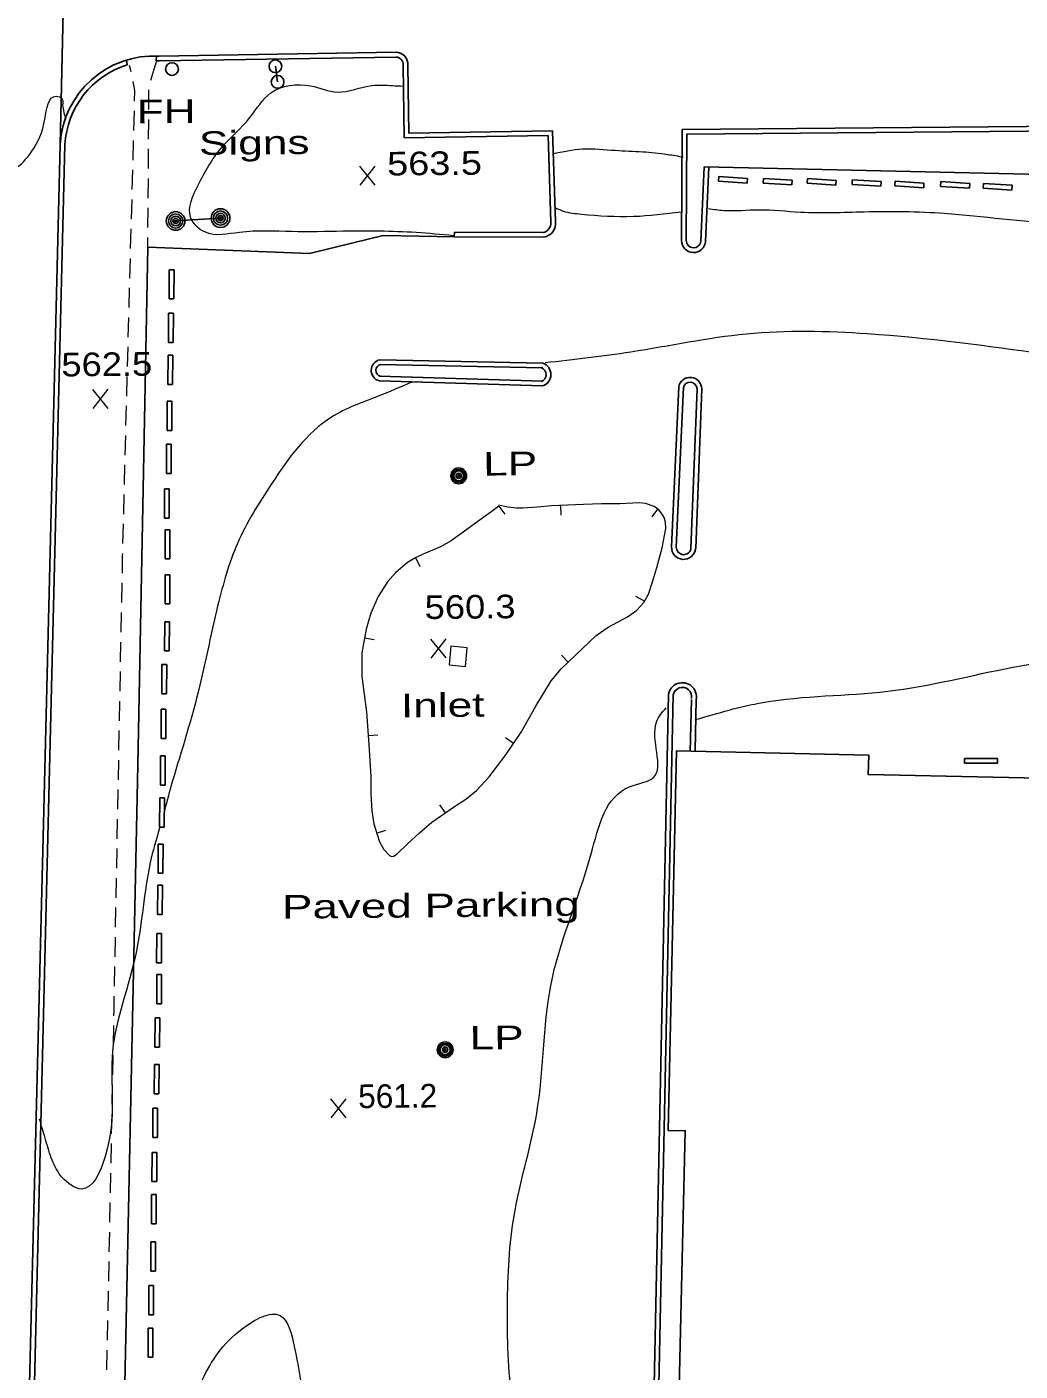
# Model space of a CAD drawing. Extents: x 2361708 to 2370558, y 6977955 to 6991887.
# Drawn here: x 2366594.5 to 2366796.4, y 6986482.1 to 6986755.5 of the extents above; entities that cross this region are included whole.
import ezdxf

# ---------------------------------------------------------------- set-up
doc = ezdxf.new("R2010")
doc.units = 0
doc.header["$LTSCALE"] = 1.9
for name, color, linetype, lineweight in [('11', 7, 'Continuous', 25), ('13', 7, 'Continuous', 13), ('2', 7, 'Continuous', 25), ('20', 7, 'Continuous', 25), ('21', 7, 'Continuous', 25), ('31', 7, 'Continuous', 13), ('35', 7, 'Continuous', 13), ('37', 7, 'Continuous', 13), ('9', 7, 'Continuous', 13)]:
    doc.layers.add(name, color=color, linetype=linetype, lineweight=lineweight)

msp = doc.modelspace()

# ---------------------------------------------------------------- linework, layer by layer
at = {"layer": '11'}
msp.add_lwpolyline([(2366725.976, 6986429.298), (2366936.012, 6986424.548), (2366936.16, 6986430.989), (2366946.333, 6986430.756), (2366946.826, 6986452.562), (2366945.105, 6986452.595), (2366945.332, 6986463.498), (2366962.235, 6986463.149), (2366962.364, 6986469.641), (2366965.885, 6986469.564), (2366966.022, 6986476.116), (2366962.191, 6986476.199), (2366962.972, 6986512.868), (2366938.416, 6986513.395), (2366940.255, 6986599.697), (2366765.561, 6986603.424), (2366765.653, 6986607.385), (2366726.593, 6986608.243), (2366724.888, 6986531.023), (2366728.349, 6986530.946)], close=True, dxfattribs=at)
at = {"layer": '13'}
for p, q in [((2366615.674, 6986746.314), (2366615.391, 6986747.652)), ((2366619.72, 6986744.623), (2366620.834, 6986748.463)), ((2366619.287, 6986738.678), (2366619.318, 6986742.678)), ((2366616.237, 6986734.399), (2366616.349, 6986738.4)), ((2366619.244, 6986732.677), (2366619.276, 6986736.678)), ((2366616.074, 6986728.397), (2366616.186, 6986732.398)), ((2366619.201, 6986726.676), (2366619.233, 6986730.677)), ((2366615.921, 6986722.396), (2366616.023, 6986726.396)), ((2366619.158, 6986720.676), (2366619.19, 6986724.676)), ((2366615.758, 6986716.393), (2366615.87, 6986720.395)), ((2366619.115, 6986714.676), (2366619.147, 6986718.676)), ((2366615.596, 6986710.391), (2366615.708, 6986714.393)), ((2366619.093, 6986710.675), (2366619.104, 6986712.675)), ((2366615.433, 6986704.39), (2366615.544, 6986708.391)), ((2366615.28, 6986698.388), (2366615.382, 6986702.389)), ((2366615.117, 6986692.386), (2366615.229, 6986696.387)), ((2366614.954, 6986686.384), (2366615.066, 6986690.385)), ((2366614.801, 6986680.383), (2366614.903, 6986684.384)), ((2366614.648, 6986674.381), (2366614.75, 6986678.382)), ((2366614.495, 6986668.379), (2366614.597, 6986672.38)), ((2366614.342, 6986662.377), (2366614.444, 6986666.378)), ((2366614.19, 6986656.376), (2366614.291, 6986660.377)), ((2366614.037, 6986650.374), (2366614.139, 6986654.375)), ((2366613.791, 6986638.371), (2366613.863, 6986642.372)), ((2366613.668, 6986632.37), (2366613.75, 6986636.371)), ((2366613.555, 6986626.368), (2366613.627, 6986630.369)), ((2366613.442, 6986620.367), (2366613.514, 6986624.368)), ((2366613.329, 6986614.365), (2366613.401, 6986618.366)), ((2366613.207, 6986608.364), (2366613.288, 6986612.365)), ((2366613.094, 6986602.362), (2366613.166, 6986606.364)), ((2366612.981, 6986596.361), (2366613.053, 6986600.362)), ((2366612.868, 6986590.36), (2366612.94, 6986594.36)), ((2366612.755, 6986584.359), (2366612.827, 6986588.359)), ((2366612.642, 6986578.357), (2366612.714, 6986582.358)), ((2366612.529, 6986572.356), (2366612.601, 6986576.356)), ((2366612.417, 6986566.354), (2366612.488, 6986570.355)), ((2366612.304, 6986560.353), (2366612.376, 6986564.354)), ((2366612.078, 6986548.35), (2366612.15, 6986552.351)), ((2366611.965, 6986542.349), (2366612.037, 6986546.35)), ((2366611.852, 6986536.347), (2366611.924, 6986540.348)), ((2366611.729, 6986530.346), (2366611.811, 6986534.347)), ((2366611.616, 6986524.345), (2366611.688, 6986528.346)), ((2366611.494, 6986518.343), (2366611.575, 6986522.344)), ((2366611.371, 6986512.342), (2366611.453, 6986516.343)), ((2366611.248, 6986506.34), (2366611.33, 6986510.341)), ((2366611.125, 6986500.339), (2366611.207, 6986504.34)), ((2366611.002, 6986494.337), (2366611.084, 6986498.338)), ((2366610.879, 6986488.336), (2366610.961, 6986492.337)), ((2366610.756, 6986482.334), (2366610.838, 6986486.335))]:
    msp.add_line(p, q, dxfattribs=at)
for points in [[(2366616.4, 6986740.401), (2366616.46, 6986742.551), (2366616.082, 6986744.358)], [(2366613.904, 6986644.372), (2366613.97, 6986647.943), (2366613.986, 6986648.373)], [(2366612.19, 6986554.351), (2366612.211, 6986555.372), (2366612.263, 6986558.353)]]:
    msp.add_lwpolyline(points, dxfattribs=at)
at = {"layer": '2'}
for p, q in [((2366602.705, 6986793.363), (2366601.253, 6986731.586)), ((2366620.782, 6986748.603), (2366620.863, 6986749.564)), ((2366669.548, 6986750.317), (2366621.403, 6986749.539)), ((2366614.91, 6986747.787), (2366614.72, 6986748.725)), ((2366669.567, 6986749.357), (2366621.422, 6986748.579)), ((2366731.527, 6986711.865), (2366732.173, 6986727.022)), ((2366732.487, 6986711.824), (2366733.133, 6986726.981)), ((2366735.111, 6986724.07), (2366735.172, 6986725.03)), ((2366735.172, 6986725.03), (2366741.016, 6986724.656)), ((2366735.111, 6986724.07), (2366740.955, 6986723.696)), ((2366740.955, 6986723.696), (2366741.016, 6986724.656)), ((2366744.195, 6986723.716), (2366744.256, 6986724.677)), ((2366744.195, 6986723.716), (2366750.039, 6986723.342)), ((2366744.256, 6986724.677), (2366750.1, 6986724.302)), ((2366750.039, 6986723.342), (2366750.1, 6986724.302)), ((2366753.135, 6986723.681), (2366753.196, 6986724.642)), ((2366753.135, 6986723.681), (2366758.98, 6986723.307)), ((2366753.196, 6986724.642), (2366759.04, 6986724.268)), ((2366758.98, 6986723.307), (2366759.04, 6986724.268)), ((2366762.248, 6986723.438), (2366762.309, 6986724.399)), ((2366762.248, 6986723.438), (2366768.092, 6986723.064)), ((2366762.309, 6986724.399), (2366768.153, 6986724.024)), ((2366768.092, 6986723.064), (2366768.153, 6986724.024)), ((2366770.972, 6986723.121), (2366771.033, 6986724.082)), ((2366770.972, 6986723.121), (2366776.815, 6986722.747)), ((2366771.033, 6986724.082), (2366776.877, 6986723.707)), ((2366776.815, 6986722.747), (2366776.877, 6986723.707)), ((2366780.263, 6986723.05), (2366780.324, 6986724.01)), ((2366780.263, 6986723.05), (2366786.107, 6986722.675)), ((2366780.324, 6986724.01), (2366786.168, 6986723.636)), ((2366786.107, 6986722.675), (2366786.168, 6986723.636)), ((2366788.927, 6986722.672), (2366788.988, 6986723.633)), ((2366788.927, 6986722.672), (2366794.771, 6986722.298)), ((2366788.988, 6986723.633), (2366794.832, 6986723.258)), ((2366794.771, 6986722.298), (2366794.832, 6986723.258)), ((2366681.417, 6986713.718), (2366681.396, 6986712.758)), ((2366681.416, 6986712.758), (2366699.617, 6986712.721)), ((2366681.417, 6986713.718), (2366699.618, 6986713.681)), ((2366623.433, 6986700.146), (2366623.457, 6986706.096)), ((2366624.417, 6986706.095), (2366623.457, 6986706.096)), ((2366624.393, 6986700.145), (2366624.417, 6986706.095)), ((2366624.393, 6986700.145), (2366623.433, 6986700.146)), ((2366623.298, 6986691.274), (2366623.321, 6986697.224)), ((2366624.281, 6986697.224), (2366623.321, 6986697.224)), ((2366624.258, 6986691.273), (2366624.281, 6986697.224)), ((2366624.258, 6986691.273), (2366623.298, 6986691.274)), ((2366623.169, 6986682.752), (2366623.192, 6986688.703)), ((2366624.152, 6986688.702), (2366623.192, 6986688.703)), ((2366624.129, 6986682.751), (2366624.152, 6986688.702)), ((2366699.37, 6986686.118), (2366666.282, 6986686.803)), ((2366699.392, 6986687.078), (2366666.303, 6986687.763)), ((2366666.195, 6986684.452), (2366699.376, 6986683.408)), ((2366624.129, 6986682.751), (2366623.169, 6986682.752)), ((2366666.164, 6986683.492), (2366699.345, 6986682.447)), ((2366727.009, 6986682.261), (2366725.558, 6986649.715)), ((2366727.969, 6986682.22), (2366726.518, 6986649.675)), ((2366729.502, 6986649.403), (2366730.742, 6986681.876)), ((2366730.462, 6986649.362), (2366731.703, 6986681.835)), ((2366622.988, 6986673.39), (2366623.011, 6986679.341)), ((2366623.971, 6986679.34), (2366623.011, 6986679.341)), ((2366623.948, 6986673.39), (2366623.971, 6986679.34)), ((2366623.948, 6986673.39), (2366622.988, 6986673.39)), ((2366622.881, 6986664.659), (2366622.904, 6986670.609)), ((2366623.864, 6986670.609), (2366622.904, 6986670.609)), ((2366623.841, 6986664.658), (2366623.864, 6986670.609)), ((2366623.841, 6986664.658), (2366622.881, 6986664.659)), ((2366622.458, 6986655.584), (2366622.481, 6986661.535)), ((2366623.441, 6986661.534), (2366622.481, 6986661.535)), ((2366623.417, 6986655.583), (2366623.441, 6986661.534)), ((2366623.417, 6986655.583), (2366622.458, 6986655.584)), ((2366622.577, 6986647.265), (2366622.6, 6986653.216)), ((2366623.56, 6986653.215), (2366622.6, 6986653.216)), ((2366623.537, 6986647.264), (2366623.56, 6986653.215)), ((2366623.537, 6986647.264), (2366622.577, 6986647.265)), ((2366622.604, 6986638.115), (2366622.627, 6986644.065)), ((2366623.587, 6986644.064), (2366622.627, 6986644.065)), ((2366623.564, 6986638.114), (2366623.587, 6986644.064)), ((2366623.564, 6986638.114), (2366622.604, 6986638.115)), ((2366622.495, 6986628.543), (2366622.518, 6986634.494)), ((2366623.478, 6986634.493), (2366622.518, 6986634.494)), ((2366623.455, 6986628.542), (2366623.478, 6986634.493)), ((2366623.455, 6986628.542), (2366622.495, 6986628.543)), ((2366621.938, 6986619.847), (2366621.961, 6986625.798)), ((2366622.921, 6986625.797), (2366621.961, 6986625.798)), ((2366622.897, 6986619.847), (2366622.921, 6986625.797)), ((2366622.897, 6986619.847), (2366621.938, 6986619.847)), ((2366724.954, 6986619.688), (2366721.069, 6986433.202)), ((2366725.914, 6986619.667), (2366722.03, 6986433.181)), ((2366729.365, 6986608.109), (2366729.584, 6986618.682)), ((2366730.332, 6986608.329), (2366730.544, 6986618.661)), ((2366621.794, 6986610.775), (2366621.817, 6986616.726)), ((2366622.777, 6986616.726), (2366621.817, 6986616.726)), ((2366622.754, 6986610.775), (2366622.777, 6986616.726)), ((2366622.754, 6986610.775), (2366621.794, 6986610.775)), ((2366621.644, 6986601.274), (2366621.668, 6986607.224)), ((2366622.628, 6986607.224), (2366621.668, 6986607.224)), ((2366622.604, 6986601.273), (2366622.628, 6986607.224)), ((2366785.091, 6986606.68), (2366785.09, 6986605.72)), ((2366791.84, 6986605.714), (2366785.09, 6986605.72)), ((2366791.841, 6986606.674), (2366785.091, 6986606.68)), ((2366791.841, 6986606.674), (2366791.84, 6986605.714)), ((2366622.604, 6986601.273), (2366621.644, 6986601.274)), ((2366621.476, 6986592.712), (2366621.499, 6986598.662)), ((2366622.459, 6986598.662), (2366621.499, 6986598.662)), ((2366622.436, 6986592.711), (2366622.459, 6986598.662)), ((2366622.436, 6986592.711), (2366621.476, 6986592.712)), ((2366621.195, 6986583.328), (2366621.219, 6986589.279)), ((2366622.179, 6986589.278), (2366621.219, 6986589.279)), ((2366622.155, 6986583.328), (2366622.179, 6986589.278)), ((2366622.155, 6986583.328), (2366621.195, 6986583.328)), ((2366621.065, 6986574.977), (2366621.088, 6986580.927)), ((2366622.048, 6986580.927), (2366621.088, 6986580.927)), ((2366622.025, 6986574.976), (2366622.048, 6986580.927)), ((2366622.025, 6986574.976), (2366621.065, 6986574.977)), ((2366620.878, 6986565.135), (2366620.902, 6986571.085)), ((2366621.862, 6986571.085), (2366620.902, 6986571.085)), ((2366621.838, 6986565.134), (2366621.862, 6986571.085)), ((2366621.838, 6986565.134), (2366620.878, 6986565.135)), ((2366620.888, 6986556.785), (2366620.911, 6986562.735)), ((2366621.871, 6986562.734), (2366620.911, 6986562.735)), ((2366621.848, 6986556.784), (2366621.871, 6986562.734)), ((2366621.848, 6986556.784), (2366620.888, 6986556.785)), ((2366620.532, 6986547.951), (2366620.555, 6986553.901)), ((2366621.515, 6986553.9), (2366620.555, 6986553.901)), ((2366621.492, 6986547.95), (2366621.515, 6986553.9)), ((2366621.492, 6986547.95), (2366620.532, 6986547.951)), ((2366620.392, 6986538.479), (2366620.416, 6986544.429)), ((2366621.376, 6986544.428), (2366620.416, 6986544.429)), ((2366621.352, 6986538.478), (2366621.376, 6986544.428)), ((2366621.352, 6986538.478), (2366620.392, 6986538.479)), ((2366620.077, 6986529.615), (2366620.1, 6986535.566)), ((2366621.06, 6986535.565), (2366620.1, 6986535.566)), ((2366621.037, 6986529.615), (2366621.06, 6986535.565)), ((2366621.037, 6986529.615), (2366620.077, 6986529.615)), ((2366619.932, 6986520.604), (2366619.956, 6986526.554)), ((2366620.916, 6986526.553), (2366619.956, 6986526.554)), ((2366620.892, 6986520.603), (2366620.916, 6986526.553)), ((2366620.892, 6986520.603), (2366619.932, 6986520.604)), ((2366619.804, 6986512.012), (2366619.827, 6986517.963)), ((2366620.787, 6986517.961), (2366619.827, 6986517.963)), ((2366620.764, 6986512.011), (2366620.787, 6986517.961)), ((2366620.764, 6986512.011), (2366619.804, 6986512.012)), ((2366619.686, 6986502.41), (2366619.709, 6986508.361)), ((2366620.669, 6986508.36), (2366619.709, 6986508.361)), ((2366620.646, 6986502.41), (2366620.669, 6986508.36)), ((2366620.646, 6986502.41), (2366619.686, 6986502.41)), ((2366619.27, 6986493.546), (2366619.293, 6986499.497)), ((2366620.253, 6986499.495), (2366619.293, 6986499.497)), ((2366620.23, 6986493.545), (2366620.253, 6986499.495)), ((2366620.23, 6986493.545), (2366619.27, 6986493.546)), ((2366619.132, 6986484.884), (2366619.156, 6986490.835)), ((2366620.116, 6986490.834), (2366619.156, 6986490.835)), ((2366620.092, 6986484.884), (2366620.116, 6986490.834)), ((2366620.092, 6986484.884), (2366619.132, 6986484.884))]:
    msp.add_line(p, q, dxfattribs=at)
for points in [[(2366700.998, 6986715.785), (2366700.451, 6986733.36), (2366671.204, 6986732.912), (2366670.974, 6986747.62)], [(2366701.958, 6986715.814), (2366701.382, 6986734.339), (2366672.145, 6986733.891), (2366671.934, 6986747.64)], [(2366934.991, 6986706.151), (2366934.967, 6986736.043), (2366813.267, 6986735.374), (2366727.72, 6986734.62), (2366727.585, 6986712.038)], [(2366934.031, 6986706.152), (2366934.006, 6986735.073), (2366813.276, 6986734.414), (2366728.679, 6986733.669), (2366728.546, 6986712.036)], [(2366601.253, 6986731.586), (2366597.72, 6986587.925), (2366594.786, 6986468.612)], [(2366602.213, 6986731.565), (2366598.681, 6986587.905), (2366595.746, 6986468.591)], [(2366732.173, 6986727.022), (2366840.001, 6986724.588), (2366932.814, 6986723.752)], [(2366613.959, 6986456.804), (2366617.026, 6986605.3), (2366619.093, 6986710.675), (2366651.927, 6986709.397), (2366666.943, 6986713.02), (2366681.416, 6986712.758)]]:
    msp.add_lwpolyline(points, dxfattribs=at)
for centre, radius, start, end in [((2366620.314, 6986730.476), 19.093, 86.73076, 176.66819), ((2366669.494, 6986747.866), 2.45, 354.70001, 88.73803), ((2366620.314, 6986730.476), 18.133, 107.35646, 176.66819), ((2366620.314, 6986730.476), 18.133, 86.73076, 88.5357), ((2366669.494, 6986747.866), 1.49, 354.70001, 88.73803), ((2366699.16, 6986715.499), 1.855, 279.35246, 6.42578), ((2366699.16, 6986715.499), 2.815, 279.35246, 6.42578), ((2366730.041, 6986712.044), 2.456, 180.13782, 354.87879), ((2366730.041, 6986712.044), 1.496, 180.13782, 354.87879), ((2366666.669, 6986685.613), 2.181, 99.65271, 256.60973), ((2366666.669, 6986685.613), 1.221, 99.65271, 256.60973), ((2366698.577, 6986684.769), 2.446, 288.32306, 70.56569), ((2366698.577, 6986684.769), 1.486, 288.32306, 70.56569), ((2366729.337, 6986681.826), 2.366, 0.21589, 169.43431), ((2366729.337, 6986681.826), 1.406, 0.21589, 169.43431), ((2366728.016, 6986649.628), 2.459, 177.97011, 353.7881), ((2366728.016, 6986649.628), 1.499, 177.97011, 353.7881), ((2366727.763, 6986619.249), 2.843, 348.06056, 171.12214), ((2366727.763, 6986619.249), 1.883, 348.06056, 171.12214)]:
    msp.add_arc(centre, radius, start, end, dxfattribs=at)
at = {"layer": '20'}
for centre, radius in [((2366623.988, 6986746.903), 1.3), ((2366682.289, 6986664.164), 1.6), ((2366682.289, 6986664.164), 1.3), ((2366682.289, 6986664.164), 1), ((2366682.289, 6986664.164), 0.539), ((2366682.289, 6986664.164), 0.192), ((2366679.53, 6986547.432), 1.6), ((2366679.53, 6986547.432), 1.3), ((2366679.53, 6986547.432), 1), ((2366679.53, 6986547.432), 0.539), ((2366679.53, 6986547.432), 0.192)]:
    msp.add_circle(centre, radius, dxfattribs=at)
at = {"layer": '21'}
for p, q in [((2366645.474, 6986744.288), (2366645.034, 6986747.464)), ((2366633.867, 6986716.596), (2366624.742, 6986716.009))]:
    msp.add_line(p, q, dxfattribs=at)
for centre, radius in [((2366645.023, 6986747.472), 1.3), ((2366645.463, 6986744.296), 1.3), ((2366624.742, 6986716.009), 1.9), ((2366624.742, 6986716.009), 1.442), ((2366624.742, 6986716.009), 0.973), ((2366633.867, 6986716.596), 1.9), ((2366633.867, 6986716.596), 1.442), ((2366633.867, 6986716.596), 0.973), ((2366633.867, 6986716.596), 0.539), ((2366633.867, 6986716.596), 0.192), ((2366624.742, 6986716.009), 0.539), ((2366624.742, 6986716.009), 0.192)]:
    msp.add_circle(centre, radius, dxfattribs=at)
at = {"layer": '31'}
for p, q in [((2366665.315, 6986723.286), (2366662.198, 6986727.136)), ((2366662.235, 6986723.256), (2366665.278, 6986727.165)), ((2366611.054, 6986677.887), (2366607.938, 6986681.737)), ((2366607.975, 6986677.858), (2366611.017, 6986681.767)), ((2366679.751, 6986627.128), (2366676.635, 6986630.979)), ((2366676.671, 6986627.099), (2366679.714, 6986631.008)), ((2366659.431, 6986533.591), (2366656.314, 6986537.441)), ((2366656.351, 6986533.561), (2366659.393, 6986537.47))]:
    msp.add_line(p, q, dxfattribs=at)
at = {"layer": '35'}
for points in [[(2366570.899, 6986778.059), (2366572.57, 6986769.605), (2366576.81, 6986750.654), (2366580.836, 6986732.222), (2366586.471, 6986725.415), (2366591.712, 6986726.415), (2366595.526, 6986730.212), (2366598.174, 6986736.747), (2366600.47, 6986741.379), (2366601.645, 6986740.87), (2366601.766, 6986739.651), (2366602.021, 6986738.084), (2366602.375, 6986736.647)], [(2366681.214, 6986713.006), (2366673.637, 6986713.644), (2366658.744, 6986713.912), (2366648.374, 6986713.834), (2366637.725, 6986713.682), (2366630.664, 6986713.765), (2366627.785, 6986716.768), (2366629.343, 6986723.313), (2366633.992, 6986730.828), (2366639.823, 6986737.033), (2366644.085, 6986742.054), (2366652.182, 6986743.491), (2366657.624, 6986742.223), (2366664.702, 6986743.571), (2366668.812, 6986743.54), (2366671.034, 6986743.441)], [(2366701.436, 6986729.69), (2366707.477, 6986730.657), (2366714.12, 6986730.38), (2366719.683, 6986730.083), (2366724.718, 6986729.551), (2366727.954, 6986729.012)], [(2366891.238, 6986719.856), (2366890.19, 6986718.646), (2366875.406, 6986716.895), (2366860.11, 6986715.359), (2366846.181, 6986715.127), (2366825.874, 6986715.823), (2366804.646, 6986715.462), (2366781.016, 6986717.506), (2366764.732, 6986717.822), (2366751.782, 6986717.748), (2366743.267, 6986718.227), (2366736.168, 6986718.099), (2366733.044, 6986718.46)], [(2366727.5, 6986717.807), (2366717.808, 6986716.885), (2366707.204, 6986717.334), (2366703.658, 6986717.94), (2366702.002, 6986718.594)], [(2366730.443, 6986614.59), (2366744.141, 6986618.071), (2366769.51, 6986620.352), (2366794.955, 6986625.245), (2366832.604, 6986629.633), (2366863.879, 6986631.371), (2366894.157, 6986631.839), (2366923.42, 6986631.688), (2366932.296, 6986634.232), (2366936.113, 6986639.809), (2366941.022, 6986649.376), (2366941.333, 6986657.689), (2366938.737, 6986665.695), (2366927.864, 6986673.202), (2366909.066, 6986672.943), (2366875.032, 6986679.5), (2366845.056, 6986683.164), (2366801.689, 6986688.852), (2366765.388, 6986693.037), (2366740.787, 6986693.002), (2366717.311, 6986689.339), (2366699.871, 6986687.143)], [(2366672.767, 6986683.214), (2366665.914, 6986680.359), (2366656.454, 6986676.129), (2366644.232, 6986662.532), (2366637.327, 6986650.426), (2366633.336, 6986637.897), (2366629.006, 6986618.965), (2366623.372, 6986599.461), (2366622.473, 6986596.141)], [(2366868.457, 6986384.822), (2366865.474, 6986388.284), (2366866.498, 6986402.495), (2366860.138, 6986407.784), (2366851.487, 6986408.822), (2366821.872, 6986410.331), (2366794.873, 6986411.133), (2366770.463, 6986412.031), (2366743.627, 6986413.606), (2366725.518, 6986415.484), (2366710.239, 6986419.488), (2366701.568, 6986428.006), (2366698.679, 6986441.48), (2366695.485, 6986459.8), (2366692.971, 6986476.927), (2366692.195, 6986496.53), (2366693.808, 6986515.126), (2366698.154, 6986534.509), (2366700.997, 6986560.417), (2366709.202, 6986587.256), (2366717.142, 6986600.983), (2366721.875, 6986602.788), (2366722.497, 6986614.094), (2366724.46, 6986616.983)], [(2366621.478, 6986592.502), (2366619.575, 6986585.494), (2366616.709, 6986567.205), (2366611.91, 6986547.129), (2366610.423, 6986525.713), (2366605.596, 6986519.107), (2366601.632, 6986521.539), (2366599.629, 6986524.981), (2366598.372, 6986528.899), (2366597.08, 6986533.337)], [(2366624.071, 6986456.68), (2366625.611, 6986466.145), (2366630.216, 6986480.34), (2366638.238, 6986490.657), (2366645.972, 6986493.39), (2366648.863, 6986487.078), (2366650.887, 6986473.966), (2366652.125, 6986459.467), (2366654.333, 6986449.238), (2366657.147, 6986444.634), (2366659.217, 6986443.564)]]:
    msp.add_spline(points, degree=3, dxfattribs=at)
at = {"layer": '37'}
for p, q in [((2366690.478, 6986657.982), (2366691.654, 6986656.363)), ((2366702.967, 6986658.151), (2366703.056, 6986656.151)), ((2366722.685, 6986657.418), (2366721.53, 6986655.797)), ((2366673.536, 6986647.54), (2366674.364, 6986645.718)), ((2366720.044, 6986638.642), (2366718.294, 6986639.605)), ((2366663.131, 6986631.25), (2366665.095, 6986630.899)), ((2366704.54, 6986626.274), (2366703.166, 6986627.721)), ((2366663.88, 6986611.366), (2366665.869, 6986611.515)), ((2366693.427, 6986609.748), (2366691.767, 6986610.861)), ((2366679.571, 6986595.615), (2366678.445, 6986597.264)), ((2366665.589, 6986591.512), (2366667.504, 6986592.11))]:
    msp.add_line(p, q, dxfattribs=at)
msp.add_lwpolyline([(2366690.478, 6986657.982), (2366688.839, 6986656.786), (2366687.201, 6986655.6), (2366683.963, 6986653.269), (2366680.724, 6986650.939), (2366678.606, 6986649.719), (2366675.199, 6986648.306), (2366673.507, 6986647.52), (2366671.886, 6986646.544), (2366669.416, 6986644.441), (2366667.843, 6986642.636), (2366665.902, 6986639.607), (2366664.424, 6986636.223), (2366663.444, 6986633.013), (2366662.59, 6986628.195), (2366662.586, 6986623.375), (2366663.081, 6986619.749), (2366663.545, 6986616.123), (2366664.008, 6986609.547), (2366664.391, 6986602.961), (2366664.407, 6986601.221), (2366664.404, 6986599.481), (2366664.626, 6986596.023), (2366665.012, 6986593.366), (2366666.167, 6986589.697), (2366667.071, 6986588.156), (2366668.243, 6986586.927), (2366668.645, 6986586.751), (2366669.024, 6986586.794), (2366669.731, 6986587.201), (2366671.831, 6986589.271), (2366674.329, 6986591.535), (2366676.839, 6986593.749), (2366681.409, 6986596.882), (2366683.735, 6986598.415), (2366685.888, 6986600.185), (2366688.452, 6986602.93), (2366691.84, 6986607.392), (2366694.975, 6986612.052), (2366697.975, 6986617.291), (2366701.096, 6986622.461), (2366703.173, 6986624.981), (2366710.249, 6986631.679), (2366712.664, 6986633.362), (2366716.623, 6986635.49), (2366718.431, 6986636.757), (2366719.926, 6986638.421), (2366720.85, 6986640.11), (2366721.764, 6986642.789), (2366722.538, 6986645.546), (2366723.67, 6986649.517), (2366724.403, 6986653.484), (2366724.33, 6986654.744), (2366724.041, 6986655.681), (2366723.685, 6986656.348), (2366722.957, 6986657.231), (2366722, 6986657.912), (2366720.254, 6986658.525), (2366718.943, 6986658.673), (2366715.014, 6986658.506), (2366711.324, 6986658.44), (2366707.635, 6986658.345), (2366704.396, 6986658.214), (2366701.158, 6986658.063), (2366698.23, 6986657.815), (2366695.302, 6986657.558), (2366694.082, 6986657.576), (2366692.26, 6986657.819), (2366690.445, 6986658.232)], dxfattribs=at)
at = {"layer": '9'}
msp.add_lwpolyline([(2366680.365, 6986625.714), (2366683.638, 6986625.415), (2366683.982, 6986629.208), (2366680.708, 6986629.507)], close=True, dxfattribs=at)

# ---------------------------------------------------------------- texts
at = {"layer": '2', "width": 1.45}
msp.add_text('Paved Parking', height=4.8, rotation=0.545, dxfattribs=at).set_placement((2366646.374, 6986574.088))
at = {"layer": '20', "width": 1.4}
for s, p in [('  FH', (2366611.844, 6986735.807)), ('Signs', (2366629.495, 6986729.425)), ('  LP', (2366682.288, 6986664.164)), ('  LP', (2366679.53, 6986547.432))]:
    msp.add_text(s, height=4.8, rotation=0.545, dxfattribs=at).set_placement(p)
at = {"layer": '31'}
for s, width, p in [('563.5', 1.2, (2366667.757, 6986725.249)), ('562.5', 1.15, (2366601.532, 6986684.376)), ('560.3', 1.15, (2366675.386, 6986635.037))]:
    msp.add_text(s, height=4.8, rotation=0.545, dxfattribs=dict(at, width=width)).set_placement(p)
msp.add_text('561.2', height=4.8, rotation=0.545, dxfattribs=at).set_placement((2366661.871, 6986535.554))
at = {"layer": '9', "width": 1.4}
msp.add_text('Inlet', height=4.8, rotation=0.545, dxfattribs=at).set_placement((2366670.566, 6986615.04))

doc.saveas('drawing.dxf')
